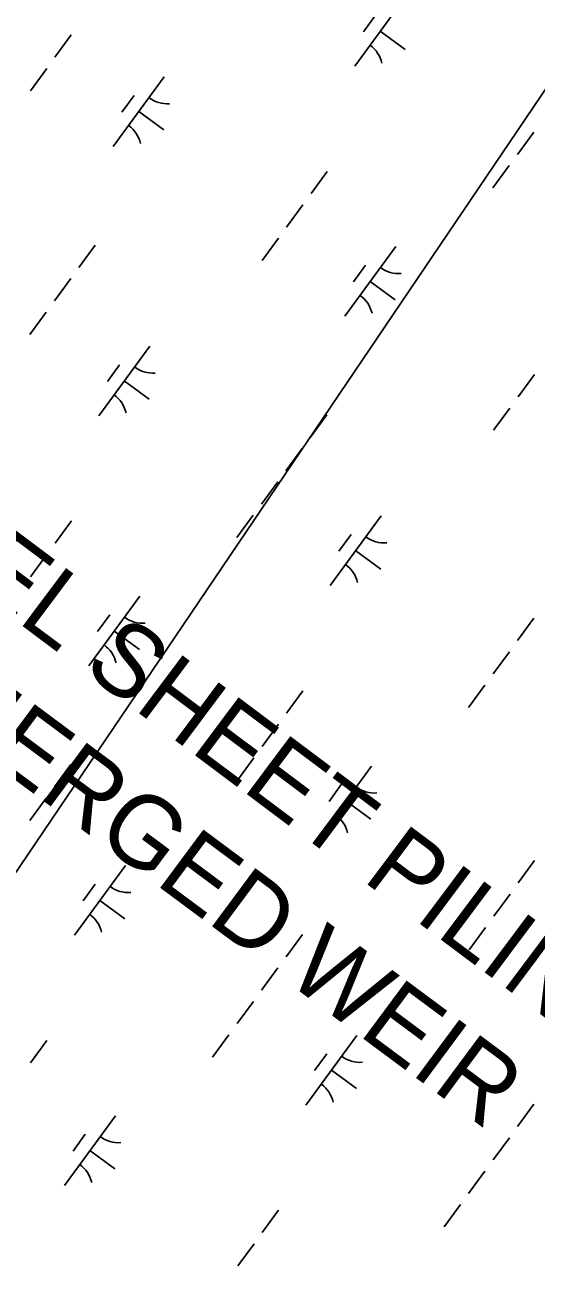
# Model space of a CAD drawing. Extents: x 3905714 to 3926767, y 183354 to 205755.
# Drawn here: x 3913008 to 3913304, y 189560 to 190284 of the extents above; entities that cross this region are included whole.
import ezdxf

# ---------------------------------------------------------------- set-up
doc = ezdxf.new("R2010")
doc.units = 0
for name, color, linetype in [('V-RRAP-FSHR-IDEN', 7, 'Continuous'), ('V-UTIL-LINE', 7, 'Continuous'), ('V-WETL-SWMP', 7, 'Continuous')]:
    doc.layers.add(name, color=color, linetype=linetype)

msp = doc.modelspace()

# ---------------------------------------------------------------- linework, layer by layer
at = {"layer": 'V-UTIL-LINE'}
msp.add_lwpolyline([(3920382.72, 200123.13), (3919431.34, 198911.04), (3917639.74, 196643.01), (3912670.96, 189304.15), (3911629.35, 187953.28)], dxfattribs=at)
at = {"layer": 'V-WETL-SWMP'}
for p, q in [((3913228.21, 190300.53), (3913198.66, 190260.2)), ((3913210.76, 190289.76), (3913203.67, 190280.08)), ((3913034.43, 190278.21), (3913024.98, 190265.3)), ((3913213.44, 190280.36), (3913227.96, 190269.73)), ((3913020.25, 190258.85), (3913010.79, 190245.94)), ((3913088.26, 190254.02), (3913058.71, 190213.68)), ((3913070.8, 190243.25), (3913063.71, 190233.57)), ((3913073.48, 190233.85), (3913088, 190223.21)), ((3913302.39, 190221.91), (3913292.93, 190209.01)), ((3913288.21, 190202.55), (3913278.75, 190189.65)), ((3913182.79, 190199.26), (3913173.34, 190186.36)), ((3913168.61, 190179.9), (3913159.15, 190167)), ((3913154.43, 190160.54), (3913144.97, 190147.64)), ((3913048.26, 190156.5), (3913038.81, 190143.6)), ((3913222.44, 190155.71), (3913192.89, 190115.38)), ((3913204.98, 190144.94), (3913197.89, 190135.26)), ((3913034.08, 190137.14), (3913024.62, 190124.24)), ((3913207.66, 190135.54), (3913222.18, 190124.91)), ((3913019.9, 190117.78), (3913010.44, 190104.88)), ((3913079.9, 190098.09), (3913050.35, 190057.76)), ((3913062.44, 190087.33), (3913055.35, 190077.65)), ((3913302.79, 190081.6), (3913293.33, 190068.69)), ((3913065.12, 190077.93), (3913079.64, 190067.29)), ((3913182.44, 190058.2), (3913172.99, 190045.29)), ((3913288.61, 190062.24), (3913279.15, 190049.33)), ((3913168.26, 190038.84), (3913158.8, 190025.93)), ((3913154.08, 190019.48), (3913144.62, 190006.57)), ((3913139.89, 190000.12), (3913130.44, 189987.21)), ((3913214.08, 189999.79), (3913184.53, 189959.46)), ((3913034.48, 189996.83), (3913025.02, 189983.92)), ((3913196.62, 189989.02), (3913189.53, 189979.34)), ((3913020.3, 189977.47), (3913010.84, 189964.56)), ((3913199.3, 189979.62), (3913213.82, 189968.98)), ((3913074.12, 189953.27), (3913044.57, 189912.94)), ((3913056.67, 189942.51), (3913049.58, 189932.83)), ((3913302.44, 189940.53), (3913292.98, 189927.62)), ((3913059.35, 189933.11), (3913073.87, 189922.47)), ((3913288.26, 189921.17), (3913278.8, 189908.26)), ((3913168.66, 189898.52), (3913159.2, 189885.61)), ((3913274.07, 189901.81), (3913264.62, 189888.9)), ((3913154.48, 189879.16), (3913145.02, 189866.25)), ((3913034.13, 189855.76), (3913024.67, 189842.85)), ((3913140.29, 189859.8), (3913130.84, 189846.89)), ((3913208.3, 189854.97), (3913178.75, 189814.63)), ((3913190.85, 189844.2), (3913183.76, 189834.52)), ((3913019.95, 189836.4), (3913010.49, 189823.49)), ((3913193.53, 189834.8), (3913208.05, 189824.16)), ((3913065.76, 189797.35), (3913036.21, 189757.02)), ((3913302.84, 189800.21), (3913293.38, 189787.31)), ((3913048.31, 189786.59), (3913041.22, 189776.91)), ((3913050.99, 189777.19), (3913065.51, 189766.55)), ((3913288.65, 189780.85), (3913279.2, 189767.95)), ((3913274.47, 189761.49), (3913265.01, 189748.59)), ((3913168.31, 189757.45), (3913158.85, 189744.55)), ((3913154.12, 189738.09), (3913144.67, 189725.19)), ((3913139.94, 189718.73), (3913130.48, 189705.83)), ((3913020.35, 189696.08), (3913010.89, 189683.18)), ((3913125.76, 189699.37), (3913116.3, 189686.47)), ((3913199.94, 189699.05), (3913170.39, 189658.71)), ((3913182.49, 189688.28), (3913175.4, 189678.6)), ((3913185.17, 189678.88), (3913199.69, 189668.24)), ((3913302.49, 189659.15), (3913293.03, 189646.24)), ((3913059.99, 189652.53), (3913030.44, 189612.2)), ((3913042.53, 189641.76), (3913035.44, 189632.08)), ((3913288.3, 189639.79), (3913278.85, 189626.88)), ((3913045.21, 189632.36), (3913059.73, 189621.73)), ((3913274.12, 189620.43), (3913264.66, 189607.52)), ((3913259.94, 189601.07), (3913250.48, 189588.16)), ((3913154.52, 189597.78), (3913145.07, 189584.87)), ((3913140.34, 189578.42), (3913130.88, 189565.51))]:
    msp.add_line(p, q, dxfattribs=at)
for centre, start, end in [((3913197.3, 190257.94), 12.99998, 54.54364), ((3913090, 190255.99), 232.99998, 274.54364), ((3913057.35, 190211.43), 12.99998, 54.54364), ((3913224.18, 190157.68), 232.99998, 274.54364), ((3913191.53, 190113.12), 12.99998, 54.54364), ((3913081.64, 190100.07), 232.99998, 274.54364), ((3913048.99, 190055.51), 12.99998, 54.54364), ((3913215.82, 190001.76), 232.99998, 274.54364), ((3913183.17, 189957.2), 12.99998, 54.54364), ((3913075.86, 189955.25), 232.99998, 274.54364), ((3913043.21, 189910.69), 12.99998, 54.54364), ((3913210.04, 189856.94), 232.99998, 274.54364), ((3913177.39, 189812.38), 12.99998, 54.54364), ((3913067.5, 189799.33), 232.99998, 274.54364), ((3913034.85, 189754.76), 12.99998, 54.54364), ((3913201.68, 189701.02), 232.99998, 274.54364), ((3913169.03, 189656.46), 12.99998, 54.54364), ((3913061.73, 189654.51), 232.99998, 274.54364), ((3913029.08, 189609.94), 12.99998, 54.54364)]:
    msp.add_arc(centre, 17.62, start, end, dxfattribs=at)

# ---------------------------------------------------------------- texts
at = {"layer": 'V-RRAP-FSHR-IDEN'}
for s, rotation, p in [('STEEL SHEET PILING', 323.17062, (3912885.13, 190026.65)), ('SUBMERGED WEIR', 323.39984, (3912854.26, 189956.54))]:
    msp.add_text(s, height=41.9999, rotation=rotation, dxfattribs=at).set_placement(p)

doc.saveas('drawing.dxf')
